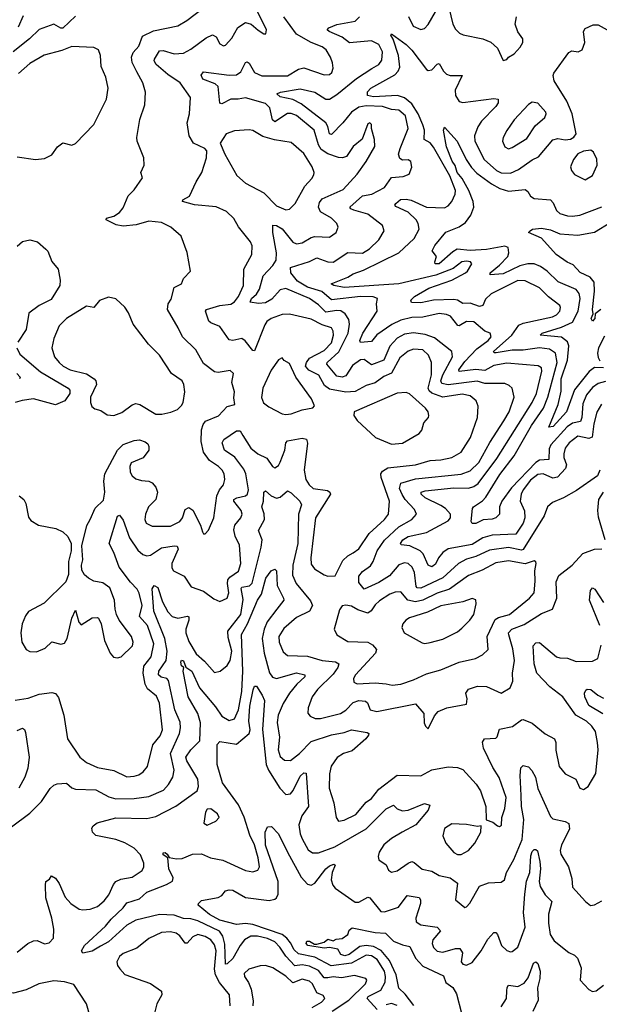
# Model space of a CAD drawing. Extents: x 1550320 to 1685906, y 509093 to 640511.
# Tile 258 of 532: x 1656639 to 1659812, y 527713 to 533100. Entities that reach past the tile are written whole.
import ezdxf

# ---------------------------------------------------------------- set-up
doc = ezdxf.new("R2010")
doc.units = 0

msp = doc.modelspace()

# ---------------------------------------------------------------- linework, layer by layer
at = {"layer": '0CON20XD'}
for points in [[(1657280.4, 532815), (1657255.2, 532865.2), (1657251.1, 532895), (1657259.7, 532920.3), (1657292, 532955), (1657310.8, 533009.2), (1657371.1, 533038.9), (1657505, 533067.3), (1657554.3, 533095), (1657645.8, 533165)], [(1658767.1, 533117.1), (1658792.7, 533065), (1658835, 533045.7), (1658855, 533052.9), (1658875, 533074.4), (1658935, 533177.1)], [(1658987.6, 533167.6), (1659010.6, 533075), (1659025, 533048.8), (1659047, 533027), (1659067.3, 533017.3), (1659175, 532995.5), (1659217.8, 532977.8), (1659254.2, 532945), (1659285, 532877.5), (1659305, 532883.3), (1659314.2, 532895.8), (1659345, 532914), (1659379.3, 532950.7), (1659393.9, 532976.1), (1659392.5, 532995), (1659365, 533033.8), (1659350.6, 533075), (1659358.6, 533115)], [(1656945, 533119.8), (1656875.4, 533054.6), (1656864.2, 533054.2), (1656825, 533075.3), (1656745, 533046.1), (1656693.1, 532995), (1656603.9, 532925)], [(1656615, 529376.9), (1656685, 529388.8), (1656745, 529410), (1656815, 529418.5), (1656834.5, 529414.5), (1656851.5, 529391.5), (1656881.2, 529295), (1656900, 529165), (1656967.5, 529065), (1657005, 529035.6), (1657065, 529009.6), (1657155, 528993.2), (1657225, 528958.1), (1657265, 528960.4), (1657291.3, 528968.7), (1657315.6, 528985), (1657338.9, 529015), (1657367.4, 529132.6), (1657407.9, 529182.1), (1657421.2, 529215), (1657405, 529360.8), (1657388.6, 529398.6), (1657338.8, 529438.8), (1657325.5, 529465.5), (1657315.5, 529525), (1657317.7, 529562.3), (1657358.9, 529615), (1657373.5, 529685), (1657338.4, 529785), (1657294.2, 529835), (1657308.6, 529895), (1657292.5, 529962.5), (1657282, 529985), (1657245, 530023.6), (1657183.1, 530105), (1657155, 530185.7), (1657129.5, 530235), (1657175, 530383.3), (1657185, 530390), (1657205, 530361.4), (1657240, 530265), (1657285, 530197.3), (1657313.7, 530173.7), (1657335, 530167.3), (1657355, 530170.6), (1657415, 530209.7), (1657485, 530221.5), (1657500.3, 530220.3), (1657505.9, 530204.1), (1657472.3, 530125), (1657470.9, 530100.9), (1657481.4, 530085), (1657540, 530055), (1657577.9, 529997.9), (1657645, 529974.1), (1657701.7, 529931.7), (1657735, 529917.5), (1657775.5, 529935), (1657784, 529965), (1657775.9, 530015), (1657778.5, 530035), (1657789, 530051), (1657837.2, 530082.8), (1657850.3, 530125), (1657842.7, 530225), (1657818.3, 530275), (1657811.1, 530308.9), (1657816.8, 530335), (1657850.3, 530375), (1657856.6, 530395), (1657850.9, 530415), (1657810.9, 530465), (1657811.5, 530475), (1657827.1, 530485), (1657875, 530496), (1657885.3, 530505), (1657891.5, 530528.5), (1657876.7, 530615), (1657865, 530641.8), (1657816.7, 530706.7), (1657760.4, 530745), (1657746.7, 530785), (1657756.9, 530803.1), (1657825, 530851.1), (1657845, 530851.4), (1657860.3, 530825), (1657905, 530756), (1657941.8, 530725), (1657991.9, 530701.9), (1658022.5, 530655), (1658035, 530647.8), (1658055, 530660.5), (1658065, 530678.9), (1658089.7, 530745), (1658095.3, 530784.7), (1658104.1, 530795.9), (1658185, 530810.9), (1658208.6, 530805), (1658213.6, 530783.6), (1658195.8, 530635), (1658205, 530584.4), (1658222.8, 530555), (1658244.8, 530534.8), (1658323.4, 530523.4), (1658336, 530516), (1658340, 530505), (1658258.7, 530375), (1658232, 530155), (1658235, 530121.2), (1658252.9, 530095), (1658305, 530063.1), (1658325, 530055.7), (1658365, 530058), (1658408.5, 530141.5), (1658435, 530167.3), (1658465, 530183.8), (1658495.5, 530205), (1658551.9, 530288.1), (1658635.5, 530365), (1658657.1, 530395), (1658663.4, 530465), (1658618.2, 530595), (1658616.1, 530615), (1658625, 530630.5), (1658655, 530647.8), (1658806.2, 530665), (1658885, 530688.3), (1658945, 530692.6), (1659004.7, 530705.3), (1659055, 530734.5), (1659106.6, 530813.4), (1659144.4, 530924.4), (1659149.5, 530985), (1659136.9, 531015), (1659105, 531042.2), (1659061.8, 531051.8), (1658955, 531035.2), (1658895, 531057.1), (1658879.5, 531069.5), (1658874.2, 531085), (1658892.3, 531157.7), (1658893.3, 531225), (1658876.6, 531265), (1658845, 531293.8), (1658795, 531298.3), (1658765, 531286.7), (1658719.2, 531250.8), (1658674.3, 531165.7), (1658632.8, 531147.2), (1658585, 531113.3), (1658535, 531099.3), (1658475, 531066), (1658425, 531063.1), (1658335, 531078.1), (1658308.1, 531098.1), (1658275.8, 531155), (1658222.2, 531182.2), (1658203.4, 531205), (1658208.5, 531225), (1658225, 531247.5), (1658305, 531291.1), (1658345, 531332.7), (1658357.5, 531375), (1658355, 531396), (1658345, 531413.5), (1658295, 531430.3), (1658235, 531460.8), (1658115, 531488.9), (1658075, 531486.7), (1658014.8, 531465.2), (1657991.6, 531448.4), (1657980.3, 531430.3), (1657925, 531289.2), (1657915, 531290.8), (1657873.1, 531343.1), (1657855.3, 531355.3), (1657805, 531345.3), (1657785, 531349.5), (1657735, 531422.2), (1657685, 531440.9), (1657675, 531450.8), (1657655.5, 531505), (1657660.9, 531515), (1657735, 531537), (1657795.5, 531544.5), (1657815, 531557.2), (1657836.5, 531585), (1657864, 531645), (1657866.5, 531735), (1657909.4, 531815), (1657912.3, 531862.3), (1657902, 531885), (1657837.4, 531967.4), (1657811.9, 532011.9), (1657771.5, 532051.5), (1657714.6, 532075.4), (1657595, 532087.2), (1657530, 532105), (1657532.5, 532115), (1657568, 532135), (1657605, 532213.8), (1657635.5, 532264.5), (1657662, 532345), (1657663.3, 532383.3), (1657652.5, 532395), (1657590, 532425), (1657566.2, 532465), (1657555.6, 532535), (1657568.2, 532585), (1657574, 532675), (1657517.3, 532755), (1657450, 532800), (1657386.2, 532855), (1657375.4, 532875), (1657377.1, 532885), (1657405, 532930.4), (1657425, 532931.8), (1657485, 532913.5), (1657535, 532917.8), (1657575, 532939.2), (1657659.3, 533000.7), (1657695, 533016.9), (1657715, 533006.5), (1657735, 532967.5), (1657755, 532957.5), (1657765, 532960.8), (1657800.3, 532999.7), (1657832.5, 533057.5), (1657875, 533084.6), (1657906.1, 533076.1), (1657945, 533042), (1657975, 533023.3), (1657987, 533023), (1657990, 533045), (1657935, 533156.2)], [(1656658.5, 533121.5), (1656630.3, 533059.7)], [(1657835, 532665.9), (1657795, 532664.7), (1657745, 532639.2), (1657735, 532643.3), (1657725.3, 532735), (1657709.5, 532749.5), (1657641.1, 532775), (1657633.1, 532796.9), (1657645.5, 532814.5), (1657785, 532797.3), (1657825, 532799.4), (1657849.7, 532815), (1657875, 532865.7), (1657885, 532868.9), (1657895, 532861.9), (1657925, 532810.8), (1657965, 532793.9), (1658105, 532792.2), (1658165, 532828.9), (1658194, 532836), (1658305, 532798.1), (1658335, 532800.8), (1658348.3, 532811.7), (1658354, 532835), (1658350.6, 532865), (1658340.5, 532895), (1658316.4, 532935), (1658295, 532951.5), (1658235, 532975.3), (1658155, 533021.8), (1658085.3, 533115)], [(1659824.1, 530995.9), (1659797.3, 530952.7), (1659781.3, 530888.7), (1659773.1, 530816.9), (1659755, 530808.9), (1659695, 530821.7), (1659645.9, 530785), (1659625.3, 530755), (1659616.7, 530725), (1659617.6, 530705), (1659632.9, 530665), (1659626.4, 530645), (1659583.6, 530596.4), (1659558.1, 530591.9), (1659505, 530615.8), (1659475, 530612.3), (1659435, 530581.3), (1659395, 530528.2), (1659384.3, 530505), (1659378.7, 530465), (1659402.9, 530412.9), (1659403.4, 530375), (1659394.3, 530345), (1659355, 530284.7), (1659225, 530280), (1659175, 530265.6), (1659115, 530228.3), (1658984.2, 530205.8), (1658955.5, 530184.5), (1658931.4, 530155), (1658915, 530121.5), (1658895, 530106.9), (1658875.8, 530115.8), (1658846.9, 530176.9), (1658830.6, 530195), (1658775, 530221.1), (1658727.1, 530227.1), (1658722.7, 530235), (1658736.5, 530255), (1658765, 530272.4), (1658865.8, 530294.2), (1658985, 530358.7), (1658997.5, 530375), (1658997.7, 530395), (1658970.4, 530425), (1658945, 530442.1), (1658859.1, 530485), (1658836.5, 530505), (1658837.1, 530515), (1658858.1, 530521.9), (1659015, 530538.1), (1659095, 530537.6), (1659124.5, 530545.5), (1659148, 530562), (1659250.7, 530699.3), (1659443.9, 531005), (1659468, 531055), (1659497.4, 531177.4), (1659495.9, 531195.9), (1659477.1, 531207.1), (1659305, 531220.2), (1659235, 531207.7), (1659185, 531181.7), (1659135, 531186.2), (1659045, 531176.2), (1659042.5, 531185), (1659075, 531230.2), (1659141.2, 531298.8), (1659203.3, 531345), (1659220.4, 531365), (1659214.6, 531384.6), (1659185, 531395.9), (1659125, 531447.5), (1659085, 531448.9), (1659045, 531425.3), (1659036.5, 531426.5), (1658997.3, 531477.3), (1658975, 531487), (1658935, 531493), (1658845, 531472), (1658785, 531471.5), (1658725, 531455.9), (1658676.6, 531433.4), (1658593.2, 531376.8), (1658565, 531339.6), (1658505, 531334.6), (1658500.8, 531345), (1658517.4, 531385), (1658596.2, 531505), (1658592.7, 531545), (1658597.5, 531575), (1658574.7, 531584.7), (1658505, 531584.8), (1658345, 531568.3), (1658292.2, 531612.2), (1658215, 531636.2), (1658160, 531670), (1658123.2, 531715), (1658121.5, 531745), (1658225, 531777.5), (1658265, 531796.6), (1658325.6, 531775.6), (1658355, 531773.6), (1658435, 531826.9), (1658515, 531823.1), (1658553.9, 531846.1), (1658604.4, 531895), (1658634.3, 531945), (1658625.8, 531975), (1658545, 532035.3), (1658467.6, 532057.6), (1658451.4, 532065), (1658446.9, 532075), (1658515, 532136.6), (1658565.8, 532145), (1658635, 532182.3), (1658673.6, 532236.4), (1658737.6, 532242.4), (1658771.2, 532255), (1658785.8, 532294.2), (1658780.8, 532325), (1658765, 532332.9), (1658735, 532332.3), (1658720.4, 532340.4), (1658713.4, 532365), (1658721.1, 532395), (1658765.3, 532505), (1658751.2, 532575), (1658715.2, 532605.2), (1658675, 532608.1), (1658625, 532624.8), (1658535, 532628.6), (1658495, 532622.1), (1658454.7, 532595), (1658408.6, 532535), (1658345, 532472.5), (1658335, 532476), (1658326.4, 532516.4), (1658315.6, 532535.6), (1658179.7, 532639.7), (1658135, 532663), (1658065, 532678.2), (1658046, 532695), (1658066.1, 532703.9), (1658175, 532721.2), (1658255, 532704), (1658314.6, 532664.6), (1658335, 532665.2), (1658375, 532690), (1658482, 532778), (1658567, 532833), (1658605, 532855.4), (1658621.7, 532878.3), (1658624.2, 532925), (1658604.6, 532965), (1658565, 532984.2), (1658445, 532973.5), (1658404.6, 533005), (1658332.5, 533035), (1658322.9, 533045), (1658331.4, 533055), (1658375, 533074.2), (1658475, 533092.9), (1658499.3, 533115)], [(1659845, 531120.2), (1659805, 531109.2), (1659775, 531087.9), (1659742.5, 531047.5), (1659722.2, 530997.8), (1659716.9, 530923.1), (1659708.6, 530901.4), (1659665, 530892.5), (1659635, 530873), (1659545.6, 530775), (1659537.2, 530752.8), (1659535.6, 530694.4), (1659485, 530689.5), (1659465, 530677.3), (1659331.7, 530538.3), (1659278.3, 530465), (1659265.9, 530435), (1659265.4, 530394.6), (1659245, 530374.5), (1659225, 530366.9), (1659175.9, 530364.1), (1659135, 530343.6), (1659115, 530344.2), (1659110.8, 530355), (1659117.5, 530425), (1659122.5, 530435), (1659172.6, 530467.4), (1659191.3, 530488.7), (1659268.1, 530611.9), (1659345.4, 530714.6), (1659440.5, 530879.5), (1659506.8, 530975), (1659530.8, 531035), (1659580.3, 531225), (1659572.1, 531275), (1659538.4, 531298.4), (1659484, 531304), (1659395, 531292.1), (1659335, 531292.1), (1659247, 531277), (1659236.9, 531276.9), (1659232.3, 531285), (1659333.4, 531375), (1659371.5, 531428.5), (1659395, 531440.5), (1659555, 531475.3), (1659576.5, 531485), (1659595, 531506), (1659599.6, 531525), (1659595, 531536.9), (1659533.8, 531583.8), (1659485, 531633.9), (1659405, 531672.3), (1659365, 531672.4), (1659220.3, 531599.7), (1659189, 531571), (1659173.3, 531536.7), (1659155, 531530.3), (1659105, 531548.7), (1659065, 531547.1), (1659035.6, 531565), (1659015, 531568.7), (1658904.5, 531565.5), (1658835, 531551), (1658783.4, 531553.4), (1658779.4, 531565), (1658799.5, 531585), (1658878.3, 531631.7), (1659004.5, 531674.5), (1659078.6, 531715), (1659090.6, 531725), (1659114, 531765), (1659106.2, 531775), (1659085, 531778.2), (1659060, 531775), (1659011.6, 531738.4), (1658917.3, 531702.7), (1658715, 531655.4), (1658415, 531635.3), (1658358.6, 531645), (1658344.3, 531655), (1658435, 531691.8), (1658465, 531710.6), (1658521, 531729), (1658715, 531824.7), (1658797.4, 531902.6), (1658826.2, 531953.8), (1658821, 531985), (1658809.2, 532005), (1658765, 532046.6), (1658698.2, 532078.2), (1658692.5, 532085), (1658698.2, 532095), (1658723.6, 532116.4), (1658755, 532118.6), (1658782.6, 532112.6), (1658865, 532075.3), (1658965, 532070.4), (1658985, 532081.1), (1659004.1, 532105.9), (1659023.4, 532145), (1659023.7, 532165), (1658994.4, 532245), (1658905, 532403.4), (1658885, 532426.7), (1658853.8, 532445), (1658854.8, 532495), (1658846.2, 532525), (1658820.3, 532585), (1658785, 532639.3), (1658745, 532672.1), (1658706.2, 532686.2), (1658575, 532677.9), (1658542.9, 532685), (1658542.5, 532705), (1658561.9, 532725), (1658691.6, 532798.4), (1658711.6, 532818.4), (1658719.2, 532840.8), (1658712.9, 532905), (1658683.4, 532993.4), (1658670, 533015), (1658675, 533023.3), (1658755, 532963.8), (1658785, 532934), (1658865, 532827.5), (1658875, 532821.8), (1658895, 532826.2), (1658925, 532857.5), (1658935, 532860), (1658958.7, 532818.7), (1658975, 532802.5), (1658995, 532795.4), (1659061.2, 532795), (1659021.8, 532715), (1659024.4, 532685), (1659045, 532653.1), (1659065, 532647.8), (1659235, 532668.8), (1659258.8, 532665), (1659258.5, 532645), (1659245.4, 532625), (1659167.3, 532545), (1659146.2, 532513.8), (1659128.2, 532465), (1659131.2, 532435), (1659181.9, 532335), (1659248.2, 532275), (1659275, 532263.2), (1659325, 532260.8), (1659369.8, 532280.2), (1659445, 532333.2), (1659479.5, 532350.5), (1659557.1, 532442.9), (1659585, 532450.5), (1659625, 532442.7), (1659653.7, 532446.3), (1659672.3, 532457.7), (1659684.4, 532475), (1659663.1, 532585), (1659633.7, 532655), (1659563.8, 532765), (1659558.9, 532795), (1659562.5, 532807.5), (1659645, 532921.2), (1659660.8, 532929.2), (1659695.5, 532924.5), (1659718.6, 532935), (1659732.7, 532975), (1659724.4, 533035), (1659735, 533052), (1659777.7, 533072.3), (1659805, 533072), (1659855, 533044)], [(1656726.1, 532336.1), (1656775, 532341.2), (1656815, 532361.2), (1656846.2, 532405), (1656875, 532426), (1656925, 532414), (1656945, 532423.3), (1657045, 532526.2), (1657114.5, 532665.5), (1657123.5, 532725), (1657110.6, 532785), (1657084.5, 532844.5), (1657082, 532905), (1657070, 532935), (1657045, 532948.8), (1656925, 532954.4), (1656868.9, 532931.1), (1656773.1, 532906.9), (1656695, 532860.4), (1656632.7, 532805)], [(1656635.4, 530495.4), (1656662.5, 530475), (1656672.6, 530452.6), (1656687.9, 530377.9), (1656700.3, 530360.3), (1656742.5, 530335), (1656837, 530317), (1656875, 530298.8), (1656902.5, 530272.5), (1656921.2, 530235), (1656921.2, 530195), (1656906.7, 530135), (1656906, 530065), (1656892, 530025), (1656772.2, 529907.8), (1656687.9, 529862.1), (1656670.9, 529839.1), (1656651.9, 529795), (1656644.5, 529745), (1656650, 529695), (1656675, 529654), (1656695, 529644), (1656731.2, 529641.2), (1656778.7, 529661.3), (1656815, 529696.7), (1656865, 529682.9), (1656885, 529688.6), (1656899.6, 529715), (1656924.7, 529825.3), (1656945, 529870), (1656963.6, 529803.6), (1656975, 529788.8), (1657035, 529826.7), (1657065, 529830), (1657070, 529825), (1657085.6, 529795.6), (1657103, 529703), (1657135, 529633.8), (1657152.4, 529612.4), (1657175, 529609.2), (1657195, 529614), (1657256.2, 529673.8), (1657259.6, 529695), (1657251.8, 529725), (1657184.3, 529815), (1657169.2, 529845), (1657160.8, 529875), (1657158.6, 529925), (1657131.7, 529991.7), (1657095, 530018.8), (1657045, 530028), (1657015, 530044.2), (1656993.6, 530063.6), (1656978.7, 530088.7), (1656977.8, 530115), (1656985.4, 530145), (1656979, 530221), (1657006.8, 530333.2), (1657025.3, 530364.7), (1657052.2, 530427.8), (1657097.8, 530472.2), (1657104.7, 530515), (1657099.2, 530575), (1657104.2, 530615), (1657175, 530744.4), (1657205, 530775.4), (1657265, 530797.5), (1657295, 530800.6), (1657325, 530791.4), (1657339.6, 530779.6), (1657346.7, 530765), (1657345.5, 530745), (1657315, 530702.2), (1657249.6, 530675), (1657241.9, 530655), (1657243.2, 530625), (1657255, 530604.4), (1657275, 530588.5), (1657305, 530578.6), (1657345, 530575.6), (1657365, 530565.8), (1657383.3, 530543.3), (1657393.2, 530515), (1657383.9, 530475), (1657344.8, 530435.2), (1657327.1, 530395), (1657323.8, 530365), (1657332.2, 530345), (1657365, 530329.1), (1657465, 530328.9), (1657515.4, 530355), (1657530.5, 530375), (1657545, 530420), (1657565, 530430.4), (1657586.2, 530416.2), (1657628.1, 530335), (1657638.8, 530298.8), (1657645, 530287.5), (1657655, 530287.5), (1657672.7, 530307.3), (1657701.9, 530375), (1657718.3, 530495), (1657732.6, 530527.4), (1657755.5, 530555), (1657762.1, 530585), (1657757.9, 530615), (1657747.5, 530635), (1657728.1, 530655), (1657677.5, 530687.5), (1657644.8, 530734.8), (1657631.8, 530791.8), (1657634.3, 530855.7), (1657642.6, 530885), (1657656, 530904), (1657727.8, 530932.2), (1657775, 530984.5), (1657817.5, 530995), (1657811.9, 531031.9), (1657815.6, 531065), (1657800.8, 531115), (1657810, 531165), (1657790.5, 531180.5), (1657725, 531170.6), (1657705, 531173.5), (1657645, 531219.4), (1657603.3, 531293.3), (1657529.4, 531365), (1657507.1, 531415), (1657448, 531515), (1657451.1, 531545), (1657468.2, 531571.8), (1657484.2, 531635), (1657524.2, 531655.8), (1657535.9, 531684.1), (1657573.3, 531725), (1657555.7, 531825.7), (1657522, 531915), (1657466, 531965), (1657415, 531991.2), (1657345, 531998.6), (1657277.4, 531977.4), (1657205, 531970.9), (1657167, 531977), (1657112, 532005), (1657113.8, 532015), (1657155, 532025.3), (1657185.8, 532045), (1657205, 532071.2), (1657233, 532137), (1657265, 532170), (1657311.9, 532235), (1657302.9, 532265), (1657320, 532305), (1657319.2, 532345), (1657281.4, 532435), (1657280, 532455), (1657296.9, 532555), (1657324.3, 532635), (1657326.8, 532703.2), (1657312.5, 532755), (1657280.4, 532815)], [(1659814.2, 530635.8), (1659802.5, 530605), (1659686, 530524), (1659615, 530484.6), (1659555, 530457.9), (1659528.5, 530435), (1659509.1, 530385), (1659395, 530200.9), (1659385, 530198.2), (1659315, 530212.6), (1659211.3, 530198.7), (1659135, 530163.7), (1659085, 530148.5), (1659040.9, 530125), (1658955, 530046.6), (1658835, 529990.4), (1658815, 529990.9), (1658809, 529999), (1658800.8, 530075), (1658787.3, 530105), (1658765, 530124.5), (1658745, 530128.7), (1658715, 530118.2), (1658663.4, 530056.6), (1658605, 530021.6), (1658524.2, 529984.2), (1658495, 530021.4), (1658494.7, 530055), (1658515, 530081.1), (1658558.4, 530111.6), (1658574, 530135), (1658596.1, 530193.9), (1658635, 530252.1), (1658715, 530324.8), (1658785, 530366.5), (1658811.5, 530395), (1658800.7, 530420.7), (1658748.7, 530475), (1658732.2, 530502.2), (1658718.3, 530535), (1658724.9, 530565.1), (1658805, 530588), (1659055, 530613.3), (1659105, 530632.2), (1659152.9, 530677.1), (1659212.2, 530787.8), (1659289.7, 530905), (1659317.6, 530955), (1659345.4, 531035), (1659334.6, 531084.6), (1659319.2, 531099.2), (1659295, 531108.9), (1659185, 531110.4), (1659142.3, 531122.3), (1658985, 531101.6), (1658949.3, 531109.3), (1658944.2, 531125), (1658955, 531157.3), (1659007.2, 531255), (1659004.7, 531284.7), (1658909.3, 531359.3), (1658858.4, 531378.4), (1658795, 531386.6), (1658745, 531378.8), (1658705, 531358.2), (1658665.5, 531314.5), (1658632.5, 531237.5), (1658565, 531211.8), (1658525, 531241.5), (1658505, 531239.1), (1658461.3, 531208.7), (1658425, 531151.8), (1658405, 531144.2), (1658375, 531149.7), (1658319.6, 531215), (1658322.7, 531225), (1658386.7, 531283.3), (1658436.9, 531385), (1658444.3, 531435), (1658440.6, 531460.6), (1658421, 531491), (1658396.9, 531506.9), (1658375, 531509.4), (1658315, 531499.3), (1658275, 531540.3), (1658225, 531574.3), (1658095, 531629.7), (1658065, 531622.5), (1658018.4, 531571.6), (1657985, 531550.2), (1657946.7, 531546.7), (1657901.4, 531555), (1657908.5, 531575), (1657935, 531598.2), (1657952.4, 531625), (1657971.5, 531698.5), (1658023.8, 531755), (1658042.2, 531785), (1658045.2, 531825), (1658024.6, 531935.4), (1658024.3, 531975.7), (1658045, 531973.8), (1658075, 531955.6), (1658135, 531883.1), (1658155, 531873.9), (1658185, 531878.9), (1658235, 531908.9), (1658255, 531914.6), (1658335, 531910), (1658370.5, 531935), (1658381.9, 531965), (1658375.7, 531985), (1658345.5, 532015), (1658285, 532049.2), (1658274, 532075), (1658279.3, 532100.7), (1658295, 532120), (1658408.8, 532171.2), (1658486.9, 532255), (1658535.3, 532324.7), (1658583.4, 532406.6), (1658581.9, 532445), (1658564, 532505), (1658565, 532527.5), (1658555, 532536), (1658545, 532530), (1658513.6, 532446.4), (1658465, 532405.8), (1658427.7, 532352.3), (1658406.1, 532343.9), (1658385, 532346.5), (1658325, 532366.7), (1658289.9, 532389.9), (1658275.2, 532415), (1658251.3, 532495), (1658155, 532576.3), (1658125, 532587.8), (1658105, 532587.1), (1658035, 532540.9), (1658022.9, 532552.9), (1658008.1, 532618.1), (1657985, 532641.7), (1657875, 532671.9), (1657835, 532665.9)], [(1659315, 532394.5), (1659335, 532400.5), (1659415, 532450.4), (1659460.8, 532519.2), (1659513.1, 532565), (1659521.4, 532585), (1659519.2, 532595), (1659475, 532644), (1659445, 532648.6), (1659425, 532635.8), (1659345, 532552.9), (1659305, 532494.2), (1659285, 532456.2), (1659281.5, 532435), (1659294.4, 532405), (1659315, 532394.5)], [(1658095, 532060.5), (1658115, 532062.9), (1658146.5, 532095), (1658200.5, 532189.5), (1658238.7, 532231.3), (1658248.6, 532251.4), (1658250.5, 532265), (1658240.4, 532295), (1658195, 532368.1), (1658125, 532428.1), (1658033.3, 532443.3), (1657970.8, 532460.8), (1657914.5, 532494.5), (1657895, 532498.1), (1657815, 532491.9), (1657768.8, 532475), (1657736.7, 532425), (1657762, 532365), (1657827.9, 532247.9), (1657875.8, 532205.8), (1657975, 532152.9), (1658045, 532081.3), (1658095, 532060.5)], [(1659835, 531194.7), (1659785, 531196.5), (1659756.8, 531175), (1659676.7, 531075), (1659632.1, 530955), (1659559.4, 530875), (1659535, 530870), (1659586.4, 530995), (1659602.2, 531067.8), (1659603.7, 531135), (1659636.7, 531236.7), (1659645.8, 531315.8), (1659638.4, 531338.4), (1659605, 531362.5), (1659488.8, 531375), (1659498.8, 531385), (1659605, 531418), (1659664.3, 531445.7), (1659696.2, 531505), (1659707.2, 531575), (1659701.8, 531601.8), (1659684.4, 531624.4), (1659586.5, 531666.5), (1659525.4, 531725), (1659490.2, 531750.2), (1659455, 531764), (1659420, 531765), (1659376.3, 531753.7), (1659285, 531710.2), (1659213.5, 531703.5), (1659214.5, 531715), (1659265, 531756.5), (1659310.4, 531805), (1659316.5, 531825), (1659313.4, 531853.4), (1659295, 531861.1), (1659195, 531842.4), (1659105, 531838), (1659034.5, 531845.5), (1659009.1, 531830.9), (1658935.6, 531765), (1658914, 531765), (1658911.2, 531775), (1658921.2, 531805), (1658897.5, 531835), (1658910.6, 531865), (1658971.8, 531938.2), (1659045, 531966.8), (1659078.8, 531991.2), (1659108.8, 532031.2), (1659124.3, 532075), (1659121.3, 532105), (1659096.8, 532165), (1659060.8, 532230.8), (1659034, 532265), (1659022.6, 532302.6), (1659006.2, 532326.2), (1658976.1, 532405), (1658958.8, 532495), (1658965, 532512.5), (1659034.4, 532435), (1659082.1, 532335), (1659112.4, 532292.4), (1659141.3, 532261.3), (1659222.3, 532202.3), (1659267.2, 532177.2), (1659315, 532162.2), (1659405, 532171.5), (1659420, 532160), (1659435.5, 532135), (1659455, 532121.3), (1659545, 532114.5), (1659558.4, 532098.4), (1659576.7, 532056.7), (1659595, 532040.4), (1659636.8, 532026.8), (1659665, 532025.3), (1659705, 532031.2), (1659825, 532076)], [(1659735, 532224), (1659775, 532247.5), (1659799.5, 532305), (1659797.8, 532337.8), (1659779.2, 532375), (1659765, 532386.9), (1659725, 532380.5), (1659694.2, 532365.8), (1659670.7, 532335), (1659654.6, 532295), (1659658.8, 532275), (1659675, 532252.9), (1659735, 532224)], [(1656625, 532350), (1656726.1, 532336.1)], [(1659820, 531515), (1659789.4, 531490.6), (1659786.5, 531465), (1659775, 531450), (1659767.1, 531465), (1659778.3, 531491.7), (1659774.7, 531514.7), (1659785.8, 531615), (1659783.4, 531665), (1659761.9, 531691.9), (1659707.2, 531717.2), (1659669.1, 531759.1), (1659635, 531773.4), (1659575.8, 531815), (1659494.6, 531904.6), (1659423.3, 531935), (1659432.5, 531945), (1659445.8, 531954.2), (1659495, 531960), (1659545, 531950), (1659595, 531929.1), (1659695, 531921.1), (1659785, 531938.2), (1659875, 531991.6)], [(1656625, 531862), (1656655, 531885.8), (1656695, 531895.6), (1656736.7, 531885), (1656782, 531845), (1656793, 531833), (1656815, 531776.7), (1656849.2, 531735), (1656861.1, 531675), (1656858.2, 531645), (1656810.6, 531569.4), (1656745, 531536.2), (1656688.9, 531495), (1656674.7, 531405), (1656628.5, 531335)], [(1657155, 530934.4), (1657198.3, 530951.7), (1657255, 530992.5), (1657275, 530999.6), (1657295.8, 530995), (1657385, 530942.3), (1657417.8, 530942.2), (1657466.4, 530953.6), (1657502.1, 530967.9), (1657525, 530988.8), (1657534.3, 531005), (1657543.3, 531065), (1657538.2, 531105), (1657527.8, 531125), (1657470.6, 531165), (1657405, 531264.3), (1657344.3, 531324.3), (1657259.5, 531435), (1657235, 531496.2), (1657215, 531528), (1657165, 531572.5), (1657125, 531582.5), (1657075, 531563.3), (1657045, 531526.2), (1657005, 531533.1), (1656895, 531465.6), (1656855.8, 531425), (1656825, 531356.7), (1656814.5, 531305), (1656829.1, 531255), (1656854.8, 531224.8), (1656876.4, 531205), (1656915, 531183.8), (1657005, 531162.1), (1657047.1, 531135), (1657055.4, 531125), (1657058.9, 531105), (1657027.3, 531035), (1657026.6, 531006.6), (1657034.5, 530984.5), (1657050.9, 530970.9), (1657082.7, 530962.7), (1657118.1, 530938.1), (1657155, 530934.4)], [(1659841, 531369), (1659807.8, 531305), (1659801.7, 531275), (1659805, 531251.9), (1659815, 531233.6)], [(1656623.6, 531305), (1656640.4, 531270.4), (1656753.4, 531173.4), (1656905, 531084.4), (1656913.9, 531073.9), (1656913.8, 531055), (1656885.2, 531014.8), (1656835, 530992.1), (1656715, 531025.9), (1656652.7, 531017.3), (1656614, 531005)], [(1658095, 530940), (1658125, 530944.1), (1658185, 530965.5), (1658243.9, 530976.1), (1658252.5, 530987.5), (1658235.5, 531025), (1658150.3, 531145), (1658115, 531218.8), (1658086.7, 531235), (1658075, 531250), (1658055, 531239.2), (1658015, 531182), (1657970.6, 531085), (1657963, 531033), (1657973.5, 531003.5), (1658002.2, 530982.2), (1658075, 530944.1), (1658095, 530940)], [(1656623.5, 531165), (1656641.1, 531145), (1656638.6, 531135)], [(1658675, 530777.5), (1658735, 530782.9), (1658825, 530836.2), (1658840, 530855), (1658852, 530895), (1658876.6, 530923.4), (1658879.2, 530935), (1658874.3, 530955), (1658860, 530975), (1658773.1, 531053.1), (1658755, 531060.5), (1658705, 531056.2), (1658470, 530955), (1658468.8, 530935), (1658487, 530907), (1658587.5, 530815), (1658675, 530777.5)], [(1656595, 528684.3), (1656695, 528759.2), (1656757.6, 528822.4), (1656805, 528893.8), (1656825, 528912), (1656845, 528919.2), (1656895, 528922.5), (1656925, 528898.1), (1656945, 528890), (1657055, 528886.8), (1657127.8, 528847.8), (1657165, 528836.8), (1657265, 528838.3), (1657345, 528850.4), (1657425.5, 528885), (1657453.1, 528915), (1657477.5, 528955), (1657484.1, 528995), (1657464.3, 529085), (1657514.1, 529195), (1657520, 529225), (1657517.6, 529257.6), (1657489, 529325), (1657454.3, 529484.3), (1657444.8, 529494.8), (1657413.3, 529503.3), (1657398.7, 529515), (1657400, 529535), (1657441.2, 529595), (1657445.5, 529644.5), (1657432.7, 529715), (1657373.5, 529863.5), (1657363.9, 529986.1), (1657375, 530003.8), (1657395, 529994.2), (1657420.7, 529915), (1657450.6, 529860.6), (1657473.4, 529835), (1657505, 529825.2), (1657557.5, 529837.5), (1657565, 529832.5), (1657564.7, 529815), (1657548.9, 529765), (1657548.8, 529745), (1657565, 529697.8), (1657605, 529631.5), (1657650.8, 529590.8), (1657705, 529528.8), (1657736.2, 529535), (1657775, 529567.5), (1657790.4, 529595), (1657799.7, 529645), (1657779.9, 529719.9), (1657778.4, 529755), (1657848.7, 529845), (1657862, 529928), (1657851.2, 529988.8), (1657855.7, 529995), (1657897.4, 530002.6), (1657912.2, 530017.8), (1657960.8, 530215), (1657965.9, 530255), (1657946.4, 530305), (1657979.2, 530365), (1657977.4, 530397.4), (1657964.6, 530435), (1657973.9, 530465), (1657975.6, 530514.4), (1657985, 530522.9), (1658015.7, 530495.7), (1658045, 530482.3), (1658065, 530487.3), (1658105, 530522.5), (1658125, 530511.9), (1658171.8, 530465), (1658181.5, 530445), (1658165.2, 530394.8), (1658162.4, 530235), (1658133.4, 530115), (1658131.9, 530061.9), (1658152.7, 530015), (1658230, 529920), (1658241.8, 529895), (1658225, 529864.6), (1658155, 529829.6), (1658085, 529768.8), (1658057.2, 529725), (1658058.6, 529695), (1658081.3, 529641.3), (1658105, 529621.8), (1658215, 529618.6), (1658295, 529594), (1658366.8, 529586.8), (1658385.6, 529575), (1658381.2, 529555), (1658355, 529519.2), (1658268.8, 529435), (1658240, 529395), (1658217.8, 529335), (1658216.8, 529306.8), (1658228.9, 529288.9), (1658256.7, 529276.7), (1658285, 529277.3), (1658395, 529303.6), (1658425, 529322), (1658465, 529364.7), (1658495, 529375.7), (1658531.7, 529371.7), (1658542.3, 529362.3), (1658557.5, 529325), (1658594.7, 529314.7), (1658805, 529356.9), (1658852, 529305), (1658853.6, 529253.6), (1658860, 529235), (1658875, 529220), (1658909.3, 529290.7), (1658930, 529315), (1658977.5, 529335), (1659084.3, 529355.7), (1659089.1, 529385), (1659081.5, 529415), (1659095, 529436.4), (1659145, 529452.9), (1659195, 529452.7), (1659275, 529415.6), (1659324.4, 529445), (1659339.1, 529480.9), (1659337.1, 529525), (1659348.3, 529595), (1659337.8, 529657.8), (1659315.6, 529734.4), (1659314.5, 529745), (1659333.5, 529765), (1659399.7, 529790.3), (1659495, 529851.5), (1659556, 529875), (1659578.9, 529935), (1659576.2, 530025), (1659590.3, 530059.7), (1659664, 530115), (1659721.1, 530178.9), (1659785, 530203.5), (1659825, 530204.2)], [(1659843.1, 530255), (1659808, 530378), (1659804.5, 530414.5), (1659809.4, 530475), (1659834.2, 530515)], [(1656625, 527998.8), (1656684, 528046), (1656715, 528060.6), (1656735, 528061.5), (1656775, 528044.7), (1656801.1, 528048.9), (1656823.8, 528075), (1656826.4, 528125), (1656815.3, 528185), (1656782, 528295), (1656780, 528365), (1656782.5, 528385), (1656803, 528397), (1656813.6, 528416.4), (1656835, 528402.5), (1656855, 528374), (1656888.8, 528298.8), (1656918.5, 528265), (1656965, 528233.1), (1656985, 528229.2), (1657025, 528233.9), (1657065, 528248.9), (1657101.5, 528278.5), (1657127.5, 528312.5), (1657151.7, 528368.3), (1657165.8, 528384.2), (1657192.9, 528397.1), (1657255, 528409.1), (1657308.6, 528445), (1657318.1, 528465), (1657319.1, 528485), (1657299.5, 528530.5), (1657265, 528567.4), (1657215, 528597.1), (1657165, 528615.3), (1657055, 528637.5), (1657038.2, 528655), (1657033.9, 528676.1), (1657040.9, 528689.1), (1657063.9, 528706.1), (1657165, 528733), (1657335, 528730.3), (1657385, 528740), (1657493, 528797), (1657609.6, 528880.4), (1657617.5, 528905), (1657614.6, 528945), (1657554.8, 529045), (1657548.6, 529065), (1657575, 529105.4), (1657625.2, 529154.8), (1657627.8, 529252.2), (1657613.7, 529305), (1657561.5, 529395), (1657534.7, 529535), (1657536.7, 529555), (1657525, 529565.8), (1657520.4, 529585), (1657525, 529595.7), (1657535, 529592.2), (1657548.3, 529558.3), (1657580.4, 529535), (1657623.2, 529445), (1657710.9, 529340.9), (1657745, 529288.7), (1657785, 529266.2), (1657815, 529274.5), (1657836.1, 529323.9), (1657854.5, 529424.5), (1657860.6, 529535), (1657854, 529736), (1657886, 529794), (1657940.8, 529925), (1657962.3, 529957.7), (1657986.7, 530045), (1658015, 530084.4), (1658035, 530094), (1658045.4, 530085.4), (1658048.4, 530005), (1658083.8, 529935), (1658084.5, 529925), (1658047.1, 529875), (1657993.5, 529805), (1657977.2, 529765), (1657966.3, 529715), (1657977.4, 529635), (1658007.2, 529527.2), (1658023.6, 529503.6), (1658045, 529495.8), (1658155, 529526.8), (1658200, 529515), (1658199.5, 529505), (1658155.8, 529465), (1658115.8, 529415), (1658081.7, 529358.3), (1658054.1, 529295), (1658048, 529255), (1658060.8, 529175), (1658053.4, 529105), (1658065, 529069.4), (1658088.5, 529048.5), (1658122.1, 529047.9), (1658170.4, 529085), (1658235, 529151.6), (1658345, 529186.7), (1658415, 529199.5), (1658455, 529215.4), (1658540.5, 529200.5), (1658550, 529195), (1658548.5, 529185), (1658534.4, 529165), (1658459.4, 529100.6), (1658410.8, 529085), (1658376.3, 529063.7), (1658344.2, 529015.8), (1658334.6, 528974.6), (1658332.9, 528895), (1658359.1, 528815), (1658370.8, 528735), (1658385, 528716), (1658415, 528720.4), (1658478.3, 528751.7), (1658535, 528819.1), (1658565, 528840), (1658605, 528889.6), (1658705, 528966.5), (1658835, 528962.9), (1658895, 528996.4), (1658985, 529012.5), (1659035, 529009.6), (1659065, 528998.5), (1659138.2, 528918.2), (1659161.1, 528881.1), (1659191.4, 528795), (1659193, 528723), (1659229.4, 528709.4), (1659255, 528688.8), (1659265, 528686.2), (1659276.9, 528693.1), (1659278.6, 528735), (1659294.4, 528785), (1659302.2, 528845), (1659264.3, 528954.3), (1659229.2, 529009.2), (1659178.2, 529115), (1659172.7, 529147.3), (1659183.8, 529165), (1659245, 529170), (1659253.3, 529176.7), (1659265, 529218), (1659336.6, 529233.4), (1659385, 529270), (1659395, 529271.5), (1659445, 529251.5), (1659515, 529193.3), (1659565.7, 529165), (1659574.5, 529145), (1659573.9, 529103.9), (1659592.5, 529015), (1659625, 528974.4), (1659683.8, 528945), (1659704.2, 528895), (1659725, 528888.9), (1659751.5, 528905), (1659791.9, 528975), (1659805.9, 529105), (1659801.8, 529145), (1659790.3, 529205), (1659771.2, 529235), (1659741.7, 529261.7), (1659683.6, 529295), (1659612.1, 529395), (1659540, 529450), (1659469.2, 529525), (1659454.6, 529575.4), (1659450.5, 529675), (1659465, 529690.5), (1659485, 529691.8), (1659577.1, 529615), (1659595, 529608.7), (1659637.5, 529607.5), (1659685, 529588.1), (1659775, 529590.8), (1659804, 529605), (1659822.3, 529677.7)], [(1658678.4, 529458.4), (1658725, 529464.1), (1658795, 529487.8), (1658865, 529521.8), (1658945, 529542.7), (1659044.6, 529585.4), (1659134.5, 529605.5), (1659172, 529625), (1659202.9, 529655), (1659197.5, 529725), (1659242.4, 529817.6), (1659260.3, 529829.7), (1659320, 529845), (1659428.9, 529935), (1659454.5, 529965), (1659460.9, 530029.1), (1659457.9, 530085), (1659465.6, 530125), (1659464.1, 530134.1), (1659455, 530138.6), (1659405, 530122.4), (1659315, 530140), (1659245, 530128.6), (1659171.1, 530088.9), (1659095, 530058.3), (1658992.5, 529985), (1658925, 529961.7), (1658845, 529923.8), (1658805, 529914.5), (1658763.6, 529923.6), (1658725, 529969.6), (1658695, 529967.9), (1658665, 529956.8), (1658608.7, 529921.3), (1658585, 529898.8), (1658563.8, 529865), (1658545, 529854), (1658490.7, 529870.7), (1658455, 529891.2), (1658425, 529896.7), (1658405, 529893.8), (1658388.7, 529871.3), (1658360, 529765), (1658374.2, 529735), (1658435, 529697.5), (1658545, 529694.6), (1658569.9, 529679.9), (1658592.1, 529655), (1658586.6, 529633.4), (1658477.1, 529515), (1658466.4, 529495), (1658467.5, 529475), (1658487, 529467), (1658585, 529471.2), (1658645, 529467.2), (1658678.4, 529458.4)], [(1659813.8, 529785), (1659758.5, 529925), (1659763.3, 529976.7), (1659775, 529991.2), (1659788, 529985), (1659835, 529911.8)], [(1658857.5, 529687.5), (1658885, 529692.5), (1658955, 529710.8), (1659035, 529751.2), (1659059.2, 529770.8), (1659103.8, 529815), (1659124.4, 529845), (1659137.5, 529905), (1659135, 529926.7), (1659115, 529934), (1659065.3, 529914.7), (1658945, 529892.6), (1658871.2, 529858.8), (1658772.1, 529827.9), (1658751.9, 529815), (1658735.6, 529795), (1658731.4, 529775), (1658742.9, 529745), (1658841.2, 529691.2), (1658857.5, 529687.5)], [(1658350, 527675), (1658439.8, 527735), (1658531.8, 527825), (1658538.5, 527845), (1658534.5, 527854.5), (1658471.1, 527871.1), (1658401.4, 527858.6), (1658355, 527863), (1658325, 527858.3), (1658305, 527857.8), (1658275, 527898.1), (1658225, 527921.8), (1658185, 527929.3), (1658145, 527922.9), (1658095.6, 527975.6), (1658063.7, 528025), (1658035, 528054.2), (1657995, 528073.6), (1657940, 528085), (1657905, 528085.3), (1657869.2, 528065), (1657845, 528034.6), (1657805.6, 527964.4), (1657775, 527934.3), (1657765, 527932.9), (1657762.8, 528042.8), (1657751.6, 528085), (1657732.7, 528112.7), (1657615, 528170.6), (1657575, 528180.4), (1657535, 528182.1), (1657485, 528200.3), (1657405, 528204.8), (1657275, 528173.9), (1657225, 528145.7), (1657125, 528055.3), (1657081.2, 528031.2), (1657035, 528004.3), (1656985, 527992.5), (1656977.5, 528005), (1656994.4, 528035), (1657109.2, 528140.8), (1657140.5, 528179.5), (1657205, 528240.3), (1657225, 528268.5), (1657295, 528290.3), (1657335, 528325.9), (1657441.8, 528368.2), (1657475, 528387.5), (1657480, 528405), (1657454.7, 528455), (1657450, 528515), (1657425, 528530), (1657425, 528542.5), (1657435, 528543.3), (1657446.2, 528535), (1657456.7, 528516.7), (1657498.2, 528508.2), (1657528.6, 528511.4), (1657585, 528534.7), (1657635, 528535.5), (1657684, 528514), (1657750.8, 528500.8), (1657875, 528444.7), (1657915, 528437.5), (1657943.2, 528446.8), (1657951.5, 528465), (1657944.8, 528515), (1657923.8, 528586.2), (1657897.9, 528637.9), (1657867.3, 528737.3), (1657837.5, 528805), (1657748.8, 528925), (1657720, 529025), (1657719.1, 529135), (1657735, 529150.5), (1657825, 529136.1), (1657894.4, 529195.6), (1657900.8, 529215), (1657892.7, 529262.7), (1657898.9, 529345), (1657916.8, 529433.2), (1657925, 529453.3), (1657935, 529453.3), (1657967.1, 529405), (1657978.6, 529375), (1657967.3, 529217.3), (1657988.9, 529025), (1658000.5, 528995), (1658062.6, 528895), (1658095, 528861.6), (1658120.5, 528865), (1658136.7, 528883.3), (1658175, 528960.4), (1658195, 528980), (1658207.4, 528977.4), (1658219.7, 528795), (1658183.3, 528745), (1658166.8, 528695), (1658174.5, 528645.5), (1658185, 528619.2), (1658218.9, 528558.9), (1658242.2, 528542.2), (1658275, 528541.6), (1658363.6, 528575), (1658535, 528673.5), (1658645, 528781.8), (1658685, 528803.3), (1658705, 528783.3), (1658735, 528772.3), (1658765, 528774.6), (1658855, 528810.9), (1658883.2, 528803.2), (1658874.7, 528775), (1658807.3, 528695), (1658733.1, 528655), (1658675, 528620), (1658632.9, 528585), (1658606.9, 528545), (1658601.7, 528521.7), (1658605, 528503.8), (1658645, 528476), (1658657, 528447), (1658675, 528435.8), (1658705, 528443.1), (1658765, 528486.1), (1658785, 528493.6), (1658798.8, 528488.8), (1658842.3, 528452.3), (1658895, 528441.8), (1658935, 528417.5), (1658994.8, 528404.8), (1659035.5, 528375), (1659024.1, 528284.1), (1659075, 528243.3), (1659085, 528246.2), (1659103.7, 528266.3), (1659155, 528358.9), (1659205, 528378.1), (1659275, 528381.4), (1659292.9, 528395), (1659303.8, 528435), (1659344.2, 528505), (1659388.8, 528615), (1659399, 528725), (1659386.6, 528795), (1659383.8, 528855), (1659377.9, 528965), (1659383, 529007), (1659395, 529019.2), (1659425, 529012.2), (1659442.7, 528992.7), (1659462.9, 528955), (1659475, 528894.2), (1659545, 528740), (1659558, 528728), (1659625, 528712.7), (1659645, 528702), (1659648.3, 528671.7), (1659605, 528586.2), (1659598.2, 528555), (1659600.7, 528535), (1659643.3, 528465), (1659660.5, 528400.5), (1659665, 528354), (1659735.5, 528275.5), (1659764.3, 528254.3), (1659785, 528257.5), (1659825, 528279.5)], [(1659831.9, 529301.9), (1659755, 529348.2), (1659731.6, 529395), (1659730, 529415), (1659738, 529432), (1659745, 529437.7), (1659765, 529435.9), (1659803.6, 529403.6), (1659835, 529388.2)], [(1656625, 529210.8), (1656655, 529223.3), (1656665, 529217.5), (1656670.9, 529200.9), (1656690, 529065), (1656683.5, 529005), (1656667.1, 528955), (1656633.6, 528896.4)], [(1657665, 528694), (1657713.3, 528715), (1657730, 528735), (1657721.2, 528755), (1657685, 528783.3), (1657665, 528780), (1657655.9, 528764.1), (1657647.5, 528705), (1657665, 528694)], [(1659035, 528532.2), (1659055, 528532.5), (1659096, 528554), (1659130, 528595), (1659163.8, 528655), (1659165, 528690), (1659145, 528686.2), (1659085, 528697.3), (1659005, 528700), (1658964.2, 528675), (1658956, 528635), (1658972.5, 528595), (1659015, 528544.4), (1659035, 528532.2)], [(1658595, 527683.9), (1658540.4, 527745), (1658546.2, 527755), (1658615, 527791.3), (1658639.3, 527835), (1658641.5, 527865), (1658635.1, 527895), (1658595, 527957.4), (1658565, 527978), (1658535, 527981.6), (1658455, 527937.3), (1658343.5, 527923.5), (1658255, 527971.8), (1658165, 527990), (1658141.6, 528011.6), (1658121.2, 528048.8), (1658102, 528075), (1658074.9, 528094.9), (1657915, 528150.6), (1657874.3, 528155.7), (1657825, 528150), (1657735, 528172.7), (1657677.8, 528205), (1657616, 528255), (1657617.5, 528265), (1657635, 528281.4), (1657725, 528297.3), (1657745, 528308.1), (1657765, 528334), (1657785, 528339.2), (1657805, 528336.7), (1657875, 528297.1), (1658005, 528280.7), (1658035, 528287.5), (1658045, 528295.7), (1658053.5, 528316.5), (1658054.1, 528385), (1657985, 528582.9), (1657981.9, 528655), (1657995.8, 528684.2), (1658016.8, 528686.8), (1658055, 528646), (1658105.6, 528545.6), (1658179.4, 528409.4), (1658215, 528370.5), (1658235, 528365.6), (1658255, 528375.6), (1658315, 528453.8), (1658335, 528471.1), (1658359.3, 528479.3), (1658365.6, 528475), (1658348.9, 528435), (1658343.3, 528395), (1658352.5, 528365), (1658365, 528348.5), (1658475, 528272.1), (1658495, 528272.5), (1658545, 528298.5), (1658555, 528296.5), (1658615, 528220), (1658635, 528218.2), (1658712.2, 528245), (1658760.7, 528309.3), (1658825, 528297.8), (1658833.3, 528285), (1658833.5, 528265), (1658806.9, 528185), (1658809.2, 528165), (1658835, 528147.3), (1658925, 528135.8), (1658942, 528115), (1658901.3, 528065), (1658897.3, 528045), (1658903.4, 528023.4), (1658924.7, 528004.7), (1658955, 527997.5), (1659025, 528019.3), (1659047.8, 528017.8), (1659062.5, 527995), (1659055.6, 527945), (1659065, 527932.9), (1659085, 527926.9), (1659115, 527942), (1659165.7, 528005), (1659200.9, 528069.1), (1659235, 528105.7), (1659245, 528105.7), (1659254.2, 528095), (1659276.9, 528035), (1659305, 528007.5), (1659325, 528000), (1659335, 528002.9), (1659365, 528025.8), (1659406.4, 528135), (1659396.5, 528215), (1659403.4, 528315), (1659412.5, 528387.5), (1659431.4, 528435), (1659437.5, 528525), (1659445, 528550), (1659455, 528560.4), (1659465, 528560.9), (1659473.1, 528553.1), (1659485.3, 528494.7), (1659490, 528455), (1659483.3, 528385), (1659487.9, 528357.9), (1659515, 528312.2), (1659552.5, 528275), (1659533.7, 528206.3), (1659533.2, 528156.8), (1659542.2, 528095), (1659565, 528060.6)], [(1657791.2, 527705), (1657786.7, 527765), (1657732.7, 527832.7), (1657710, 527875), (1657705.8, 527905), (1657715.2, 528005), (1657705, 528037.9), (1657685.4, 528065.4), (1657655, 528084.3), (1657615, 528094.7), (1657587.5, 528082.5), (1657555, 528046.7), (1657545, 528047.2), (1657515, 528087.1), (1657495, 528101.8), (1657465, 528110.4), (1657414.7, 528105.3), (1657345, 528072.5), (1657279.7, 528020.3), (1657205, 527991.1), (1657185, 527974.3), (1657171.2, 527945), (1657174.5, 527925), (1657186.4, 527906.4), (1657215, 527876.5), (1657355, 527826.9), (1657415.5, 527785.5), (1657417.8, 527765), (1657390.5, 527715), (1657378.1, 527671.9)], [(1658795.7, 527705.7), (1658748.3, 527768.3), (1658715, 527801.4), (1658698.9, 527875), (1658662.6, 527952.6), (1658617.7, 528007.7), (1658575, 528029.4), (1658535, 528034.9), (1658500.8, 528029.2), (1658442.9, 527985), (1658418.3, 527978.3), (1658397.5, 527985), (1658380, 528015), (1658335, 528024.3), (1658305, 528020), (1658216.7, 528035), (1658207.1, 528045), (1658211.5, 528058.5), (1658225, 528059.2), (1658251.9, 528041.9), (1658265, 528041.9), (1658305, 528053.1), (1658325, 528069.1), (1658355, 528060.8), (1658370.7, 528069.3), (1658405, 528073.9), (1658435.9, 528094.1), (1658441.7, 528118.3), (1658458.8, 528131.2), (1658585, 528105.6), (1658641.5, 528101.5), (1658685, 528059), (1658735, 528037.7), (1658775, 528028.7), (1658805.1, 527965.1), (1658845, 527921.5), (1658958.1, 527868.1), (1658972.1, 527832.1), (1659010, 527805), (1659030.5, 527770.5), (1659057.1, 527665)], [(1659565, 528060.6), (1659645, 527995.8), (1659675, 527981.9), (1659693.1, 527965), (1659712, 527912), (1659707.1, 527845), (1659755, 527793.8), (1659775, 527784), (1659795, 527786), (1659835, 527817.5)], [(1659275, 527699.4), (1659303.1, 527745), (1659306.2, 527786.2), (1659306.5, 527805), (1659315, 527817.8), (1659365, 527810.4), (1659400.6, 527829.4), (1659422.9, 527857.1), (1659451.2, 527938.8), (1659465, 527945.8), (1659475, 527935.6), (1659487.1, 527895), (1659485.5, 527855), (1659474.1, 527804.1), (1659477.5, 527735), (1659447, 527673)], [(1658240, 527695), (1658291.4, 527725), (1658310, 527745), (1658300.9, 527760.9), (1658265, 527776.4), (1658241.1, 527825), (1658225, 527840), (1658185, 527850), (1658135, 527831.4), (1658095, 527866.8), (1658025, 527912.5), (1657985.4, 527925.4), (1657955, 527923.6), (1657894, 527905), (1657867.9, 527882.1), (1657870, 527865), (1657891.5, 527831.5), (1657905.2, 527795.2), (1657917.8, 527732.2), (1657915, 527704.2)], [(1657024.7, 527644.7), (1657005.4, 527715), (1656935, 527820.8), (1656885, 527836.8), (1656825, 527841.1), (1656744.4, 527825.6), (1656675, 527792.2), (1656605.3, 527774.7), (1656485, 527782.9), (1656405, 527759.6), (1656357.1, 527722.9), (1656304, 527645)], [(1658705, 527706.6), (1658675, 527717.1), (1658645, 527710.9)]]:
    msp.add_lwpolyline(points, dxfattribs=at)

doc.saveas('drawing.dxf')
